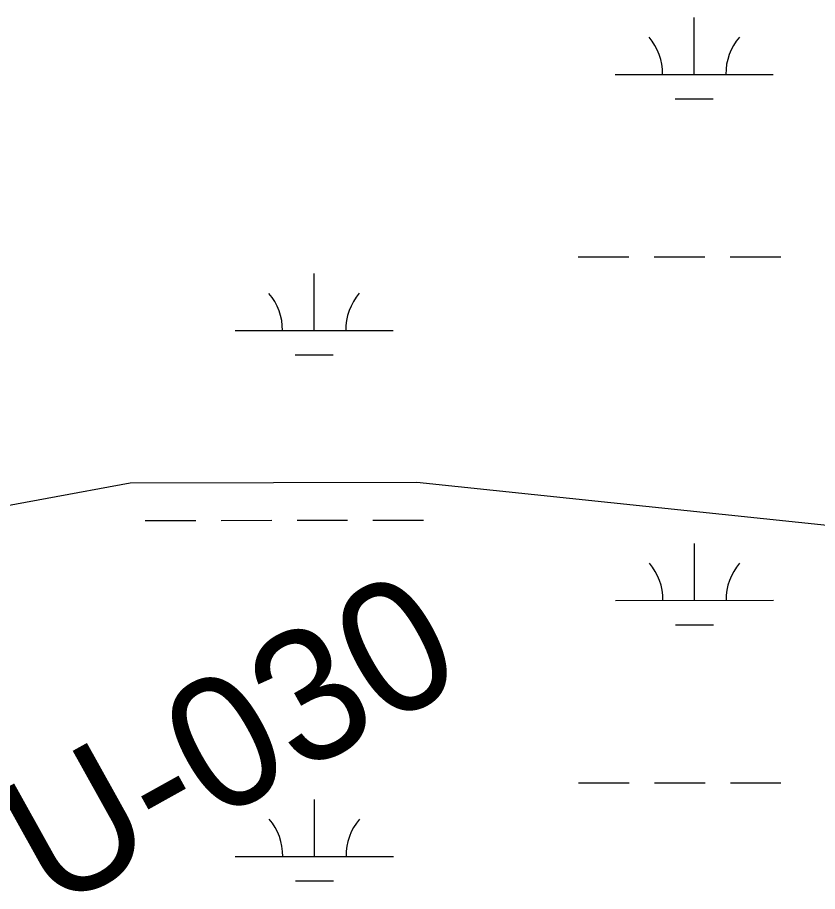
# Model space of a CAD drawing. Extents: x 3279314 to 3317160, y 734079 to 759431.
# Drawn here: x 3310850 to 3311356, y 749139 to 749692 of the extents above; entities that cross this region are included whole.
import ezdxf

# ---------------------------------------------------------------- set-up
doc = ezdxf.new("R2010")
doc.units = 0
for name, color, linetype in [('V-RIVR-RANG-IDEN', 7, 'Continuous'), ('V-TOPO-SHOR', 7, 'Continuous'), ('V-WETL-SWMP', 7, 'Continuous')]:
    doc.layers.add(name, color=color, linetype=linetype)

msp = doc.modelspace()

# ---------------------------------------------------------------- linework, layer by layer
at = {"layer": 'V-TOPO-SHOR'}
msp.add_lwpolyline([(3310376.21, 749632.81), (3310424.15, 749549.37), (3310433.79, 749511.2), (3310462.55, 749463.53), (3310500.81, 749434.98), (3310567.69, 749416.04), (3310596.38, 749397.01), (3310634.64, 749368.45), (3310711.05, 749359.08), (3310921.02, 749397.77), (3311102.44, 749398.2), (3311369.86, 749370.18), (3311589.47, 749370.7), (3311789.93, 749390.27), (3311942.71, 749390.63), (3312095.5, 749381.44), (3312248.27, 749381.8), (3312381.95, 749382.11), (3312458.34, 749382.29), (3312534.65, 749411.12), (3312591.94, 749411.25), (3312630.09, 749430.44), (3312630.05, 749449.54), (3312639.53, 749478.2)], dxfattribs=at)
at = {"layer": 'V-WETL-SWMP'}
for p, q in [((3311277.82, 749656.23), (3311277.81, 749692.23)), ((3311227.82, 749656.2), (3311327.82, 749656.25)), ((3311265.83, 749640.79), (3311289.83, 749640.8)), ((3311204.47, 749540.76), (3311236.47, 749540.78)), ((3311252.47, 749540.78), (3311284.47, 749540.8)), ((3311300.47, 749540.81), (3311332.47, 749540.82)), ((3311037.43, 749494.24), (3311037.42, 749530.24)), ((3310987.43, 749494.22), (3311087.43, 749494.27)), ((3311025.44, 749478.81), (3311049.44, 749478.82)), ((3310930.65, 749374.12), (3310962.65, 749374.14)), ((3310978.65, 749374.14), (3311010.65, 749374.16)), ((3311026.65, 749374.17), (3311058.65, 749374.18)), ((3311074.65, 749374.19), (3311106.65, 749374.21)), ((3311277.99, 749323.55), (3311277.98, 749359.55)), ((3311227.99, 749323.53), (3311327.99, 749323.58)), ((3311266, 749308.12), (3311290, 749308.13)), ((3311204.64, 749208.08), (3311236.64, 749208.1)), ((3311252.64, 749208.11), (3311284.64, 749208.13)), ((3311300.64, 749208.13), (3311332.64, 749208.15)), ((3311037.6, 749161.57), (3311037.59, 749197.57)), ((3310987.6, 749161.54), (3311087.6, 749161.59)), ((3311025.61, 749146.13), (3311049.61, 749146.14))]:
    msp.add_line(p, q, dxfattribs=at)
for centre, start, end in [((3311222.58, 749656.68), 359.2573, 40.801), ((3311333.07, 749656.73), 139.2573, 180.801), ((3310982.19, 749494.69), 359.2573, 40.801), ((3311092.68, 749494.75), 139.2573, 180.801), ((3311222.75, 749324), 359.2573, 40.801), ((3311333.24, 749324.06), 139.2573, 180.801), ((3310982.36, 749162.02), 359.2573, 40.801), ((3311092.85, 749162.07), 139.2573, 180.801)]:
    msp.add_arc(centre, 35.25, start, end, dxfattribs=at)

# ---------------------------------------------------------------- texts
at = {"layer": 'V-RIVR-RANG-IDEN'}
msp.add_text('U-030', height=83, rotation=29.1027, dxfattribs=at).set_placement((3310871.59, 749126))

doc.saveas('drawing.dxf')
